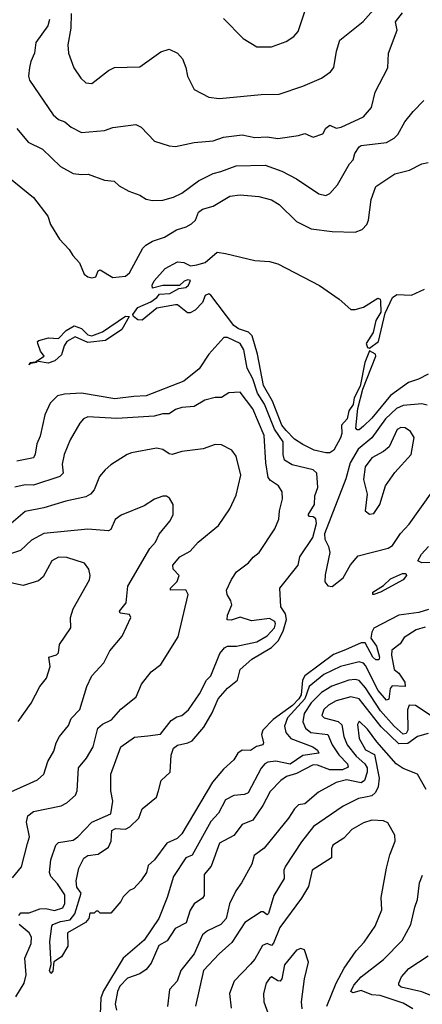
# Model space of a CAD drawing. Extents: x 1552294 to 1694791, y 811929 to 917222.
# Tile 381 of 643: x 1630339 to 1632267, y 902134 to 906845. Entities that reach past the tile are written whole.
import ezdxf

# ---------------------------------------------------------------- set-up
doc = ezdxf.new("R2010")
doc.units = 0

msp = doc.modelspace()

# ---------------------------------------------------------------- linework, layer by layer
at = {"layer": '0CON10XD'}
for points in [[(1630584.8, 906875), (1630583.4, 906805), (1630569.4, 906725), (1630573.5, 906685), (1630598.9, 906615), (1630632, 906565), (1630655, 906542), (1630685, 906540), (1630765, 906602.5), (1630793.8, 906616.2), (1630915, 906620), (1631015, 906690.8), (1631055, 906704.2), (1631094.3, 906684.3), (1631118.3, 906658.3), (1631135.5, 906615.5), (1631142.5, 906575), (1631175, 906510.8), (1631245, 906474.4), (1631295, 906467.8), (1631329.1, 906470.9), (1631495, 906486.9), (1631582.1, 906487.9), (1631695, 906526.9), (1631785, 906565.6), (1631827.5, 906595), (1631843.6, 906616.4), (1631856.4, 906695), (1631872.8, 906747.2), (1631983.9, 906836.1), (1632045.4, 906905)], [(1630481.1, 906845), (1630473.3, 906815), (1630416.4, 906735), (1630410.3, 906685), (1630392.1, 906645), (1630386.7, 906616.7), (1630381.1, 906575), (1630385.5, 906555), (1630499.5, 906389.5), (1630525, 906367.8), (1630555, 906355.6), (1630585, 906330.6), (1630635, 906304.4), (1630745, 906314.3), (1630785, 906328.6), (1630895, 906342.9), (1630920.3, 906330.3), (1630985, 906263.3), (1631055, 906240.8), (1631085, 906237.5), (1631175, 906257.3), (1631265, 906264.5), (1631315, 906282.5), (1631405, 906294.7), (1631465, 906280.7), (1631525, 906284.6), (1631575, 906277.1), (1631675, 906290), (1631705, 906300.5), (1631745, 906282.2), (1631790.9, 906299.1), (1631804.8, 906325.2), (1631825, 906339.6), (1631855, 906325.4), (1631879.2, 906330.8), (1631985, 906380), (1632024.6, 906425), (1632041.7, 906498.3), (1632101.9, 906615), (1632105.5, 906685), (1632147.1, 906795), (1632138.1, 906835), (1632172.6, 906877.4)], [(1631315, 906850.8), (1631410, 906755), (1631474.4, 906714.4), (1631545, 906714.4), (1631615, 906740.8), (1631651.2, 906765), (1631672.1, 906787.9), (1631705, 906883.3)], [(1630325.5, 906325), (1630379.2, 906259.2), (1630448.6, 906225), (1630535, 906142.2), (1630595, 906109.1), (1630635, 906103.5), (1630666.4, 906106.4), (1630745, 906077.5), (1630791.9, 906071.9), (1630815, 906049.2), (1630862, 906025), (1630915, 906005.6), (1630945, 905986.4), (1630975, 905979.5), (1631025, 905981.1), (1631075, 905995.6), (1631115.8, 906015), (1631195.7, 906074.3), (1631265, 906109.1), (1631302, 906118), (1631375.3, 906145.3), (1631515, 906149.3), (1631595, 906119.6), (1631665, 906082.7), (1631771.1, 906011.1), (1631805, 906004.4), (1631825, 906012.5), (1631860.5, 906055), (1631917.9, 906155), (1631935.4, 906175), (1631944.8, 906205.2), (1631965, 906236.5), (1631975, 906242.3), (1632095, 906257.9), (1632131.9, 906278.1), (1632149.4, 906295), (1632183.9, 906356.1), (1632222.9, 906405), (1632275, 906458.6)], [(1630285, 906091.4), (1630404.5, 905994.5), (1630473.8, 905905), (1630487.1, 905865), (1630529.4, 905795), (1630575.4, 905745.4), (1630593, 905717), (1630625, 905681.2), (1630647.3, 905627.3), (1630665, 905613.8), (1630685, 905610), (1630703.8, 905615), (1630715, 905644), (1630725, 905647.9), (1630785, 905611.4), (1630845, 905617.5), (1630865, 905633.8), (1630929, 905751), (1630943.9, 905766.1), (1630975.5, 905784.5), (1631032.2, 905805), (1631090.4, 905839.6), (1631136.4, 905853.6), (1631161.5, 905868.5), (1631180.6, 905885), (1631195, 905924.3), (1631215, 905938.5), (1631265, 905953.3), (1631345, 906000), (1631395, 906007.3), (1631485, 905999.5), (1631545, 905983.3), (1631581.3, 905961.3), (1631665, 905879.1), (1631734.8, 905844.8), (1631835, 905830.7), (1631945, 905828.9), (1631979.5, 905840.5), (1632001.4, 905865), (1632010, 905885), (1632023.1, 905985), (1632045, 906046.2), (1632135, 906106.9), (1632205.4, 906124.6), (1632265, 906154.4), (1632295, 906161.4)], [(1632295, 905149.2), (1632249.2, 905125), (1632201.1, 905108.9), (1632115, 905047.2), (1632025, 904938.7), (1631985, 904900), (1631965, 904883.1), (1631955, 904882.5), (1631949.7, 904889.7), (1631957.8, 904985), (1631982.3, 905077.7), (1632044.4, 905235), (1632042.9, 905245), (1632015, 905260), (1631992.3, 905205), (1631969.2, 905090.8), (1631940.8, 905035), (1631935.7, 905004.3), (1631915, 904973.3), (1631906.9, 904935), (1631880.9, 904905), (1631881.2, 904865), (1631875, 904844.2), (1631843.5, 904785), (1631825, 904772.3), (1631805, 904771.8), (1631750, 904785), (1631695, 904811.5), (1631655, 904838.5), (1631615, 904878.6), (1631595, 904905.4), (1631549.3, 905019.3), (1631506.2, 905093.8), (1631477.9, 905245), (1631452.1, 905332.1), (1631435, 905350.3), (1631387.1, 905365), (1631365, 905382), (1631255, 905527.5), (1631245, 905532.5), (1631227.5, 905525), (1631215, 905492.5), (1631180, 905455), (1631155, 905442.5), (1631143, 905443), (1631095, 905480), (1631085, 905480), (1630996, 905465), (1630925, 905406.7), (1630905, 905408.8), (1630883.8, 905425), (1630881.4, 905435), (1630905, 905467.5), (1630966.9, 905495), (1630996.2, 905515), (1631008.3, 905531.7), (1631058.8, 905535), (1631101.2, 905558.8), (1631135, 905563.1), (1631147.1, 905575), (1631157.5, 905597.5), (1631145, 905600), (1631126.4, 905593.6), (1631105, 905572.5), (1631025, 905572.5), (1630975, 905560), (1630973.3, 905575), (1630983.3, 905595), (1631035, 905653.8), (1631095, 905686.7), (1631125, 905682.9), (1631157.5, 905667.5), (1631187.4, 905672.6), (1631227.3, 905682.7), (1631285, 905732), (1631325, 905726.7), (1631465, 905693.3), (1631535, 905687.5), (1631575, 905677.5), (1631775, 905572.5), (1631868.3, 905508.3), (1631925, 905458.8), (1631945, 905458), (1631985, 905470), (1632055, 905512.5), (1632065, 905507.5), (1632067.7, 905497.7), (1632068.6, 905445), (1632044.4, 905405), (1632032.3, 905347.7), (1631998.2, 905295), (1632005, 905275.8), (1632015, 905273.3), (1632057.6, 905305), (1632089.7, 905440.3), (1632124.4, 905515.6), (1632145, 905529.2), (1632215, 905526.7), (1632278, 905555)], [(1630385, 905194), (1630388.8, 905205), (1630415, 905207.5), (1630419.6, 905210.6), (1630455.6, 905235), (1630439.2, 905259.2), (1630426.7, 905295), (1630424.4, 905305), (1630430, 905310), (1630477.6, 905322.4), (1630525, 905318.8), (1630562, 905358), (1630600, 905380), (1630635, 905367.3), (1630665, 905336.5), (1630685, 905331.5), (1630735, 905350.7), (1630845, 905425.6), (1630864, 905425), (1630828.1, 905361.9), (1630749.5, 905310.5), (1630665, 905300.5), (1630605, 905327.1), (1630565, 905304.4), (1630552.7, 905285), (1630539.1, 905240.9), (1630506.9, 905213.1), (1630475, 905201.6), (1630419.6, 905210.6), (1630420, 905205), (1630390, 905200), (1630385, 905194)], [(1632296.9, 904023.1), (1632251.3, 904008.7), (1632155, 903995.2), (1632035, 903934.2), (1632024.9, 903915.1), (1632020, 903885), (1632047.8, 903847.8), (1632062.7, 903795), (1632058.5, 903781.5), (1632045, 903782.5), (1632031, 903795), (1631993.8, 903863.8), (1631975, 903862.7), (1631899.9, 903830.1), (1631842.6, 903807.4), (1631705, 903705.7), (1631694.2, 903685), (1631687.8, 903615), (1631676.7, 903595), (1631645, 903563.3), (1631552.8, 903497.2), (1631503.5, 903445), (1631496.8, 903425), (1631506.9, 903385), (1631504.2, 903375), (1631472.9, 903367.1), (1631445, 903348.2), (1631405, 903349.7), (1631384.4, 903335.6), (1631365, 903303.5), (1631315, 903259.2), (1631263.2, 903196.8), (1631115, 902950), (1631093.2, 902926.8), (1631044, 902905), (1630984, 902825), (1630955, 902797.5), (1630946, 902765), (1630920, 902725), (1630885, 902687.5), (1630865, 902677.5), (1630835, 902647.5), (1630823.3, 902625), (1630775, 902570), (1630725, 902570), (1630715, 902580), (1630705, 902580), (1630695, 902570), (1630675, 902570), (1630670, 902545), (1630654.4, 902525.6), (1630567.5, 902475), (1630568.8, 902411.2), (1630539.7, 902360.3), (1630503, 902337), (1630497.4, 902292.6), (1630488.7, 902281.3), (1630482.1, 902295), (1630489.2, 902325), (1630483.7, 902435), (1630492.9, 902507.1), (1630497.8, 902515), (1630535, 902529.2), (1630581.3, 902538.7), (1630602.9, 902567.1), (1630633.2, 902665), (1630612, 902695), (1630609.5, 902725), (1630621.9, 902785), (1630646.3, 902833.7), (1630665, 902846), (1630715, 902852), (1630765, 902885.6), (1630776.7, 902915), (1630779.7, 902965), (1630798, 902975), (1630845, 902972.2), (1630867.1, 902982.9), (1630909.5, 903025), (1630925, 903068.9), (1630995, 903124.6), (1631004.6, 903155), (1631017.3, 903205), (1631059, 903245), (1631063.9, 903326.1), (1631075, 903359.4), (1631095, 903374.3), (1631145, 903384.1), (1631164.9, 903395.1), (1631220.9, 903459.1), (1631261.6, 903528.4), (1631289, 903595), (1631334.3, 903645.7), (1631381.9, 903685), (1631395, 903736.2), (1631450.5, 903785), (1631545, 903840.4), (1631576.9, 903873.1), (1631600.1, 903919.9), (1631617.2, 903975), (1631612.4, 904002.4), (1631589.2, 904035), (1631585.7, 904125), (1631672.5, 904235), (1631680, 904275), (1631742.5, 904367.5), (1631760.5, 904435), (1631756.8, 904456.8), (1631744.2, 904465.8), (1631727, 904467), (1631720, 904475), (1631750.3, 904525), (1631752.9, 904567.1), (1631766.2, 904606.2), (1631762.2, 904675), (1631745, 904691.5), (1631644.3, 904715), (1631607.8, 904737.8), (1631600.4, 904765), (1631600.3, 904825), (1631559.6, 904885), (1631511.6, 905005), (1631477.5, 905057.5), (1631455, 905126.9), (1631428.1, 905178.1), (1631412.2, 905265), (1631395, 905295.6), (1631335, 905324.6), (1631316.2, 905323.8), (1631245, 905244.3), (1631198.2, 905175), (1631125, 905116.1), (1630945.2, 905044.8), (1630885, 905042.3), (1630795, 905030.7), (1630635, 905057.7), (1630553.8, 905053.8), (1630520, 905045), (1630485, 905009.6), (1630460, 904955), (1630437.6, 904852.4), (1630420.4, 904815), (1630413.8, 904766.2), (1630405, 904748.6), (1630325, 904731.9)], [(1630335, 902558.9), (1630345, 902570.7), (1630385, 902571.8), (1630435, 902590.9), (1630465, 902591.5), (1630505, 902582), (1630546.2, 902595), (1630555.3, 902615.3), (1630555, 902657.5), (1630520.6, 902710.6), (1630487.8, 902745), (1630481.8, 902765), (1630487.9, 902825), (1630511.8, 902895), (1630525, 902907.8), (1630595, 902919.5), (1630617.8, 902935), (1630684.3, 903005.7), (1630775.5, 903044.5), (1630784.4, 903105), (1630775.8, 903155.8), (1630775.7, 903235), (1630823.6, 903366.4), (1630888.5, 903411.5), (1630952.4, 903417.6), (1631013.2, 903426.8), (1631065, 903491.2), (1631090.9, 903509.1), (1631116.2, 903515), (1631147, 903543), (1631200.2, 903619.8), (1631234.5, 903685), (1631255, 903706), (1631298.3, 903811.7), (1631320.6, 903839.4), (1631335, 903848.1), (1631377.9, 903847.9), (1631475, 903868.5), (1631525, 903896.4), (1631559, 903935), (1631564.8, 903955), (1631560.4, 903965), (1631535, 903979), (1631448.8, 903968.8), (1631395, 903986.7), (1631352.5, 903972.5), (1631333.1, 903973.1), (1631333.5, 903995), (1631355.4, 904045.4), (1631350.9, 904065), (1631332.5, 904095), (1631329.6, 904115), (1631353.4, 904166.6), (1631377.7, 904202.3), (1631435, 904245.6), (1631456.9, 904273.1), (1631486.2, 904295), (1631560.9, 904409.1), (1631580.5, 904455), (1631583.3, 904495), (1631597.4, 904552.6), (1631596, 904586), (1631578.6, 904615), (1631540, 904640), (1631528.8, 904655), (1631517.5, 904725), (1631510.2, 904855), (1631455, 904983.5), (1631395, 905061.9), (1631341.1, 905058.9), (1631305, 905036.7), (1631275, 905037.8), (1631225.3, 905024.7), (1631175.3, 904994.7), (1631115, 904990), (1631085, 904979.6), (1631055, 904959.2), (1631025, 904958.8), (1630982.8, 904947.2), (1630805, 904936.8), (1630665, 904944.5), (1630644.3, 904935), (1630626.5, 904915), (1630580, 904835), (1630551.8, 904765), (1630542.6, 904717.4), (1630546.7, 904675), (1630530.9, 904659.1), (1630405, 904617.2), (1630365, 904619.4), (1630315, 904608.9)], [(1632290.9, 905000.9), (1632265, 905007.1), (1632175, 904998.7), (1632144, 904985), (1632090.7, 904935), (1632026.1, 904843.9), (1631960.1, 904789.9), (1631922.4, 904725), (1631901.5, 904648.5), (1631799.3, 904385), (1631800, 904360), (1631818, 904325), (1631823.8, 904295), (1631801.5, 904188.5), (1631800.4, 904155), (1631815, 904136.8), (1631835, 904133.2)], [(1632015, 904478.8), (1632035, 904482.9), (1632063.3, 904525), (1632091.2, 904615), (1632135, 904678.5), (1632214.6, 904765), (1632227.8, 904845), (1632210.8, 904875), (1632185, 904892.2), (1632165, 904893.5), (1632146.4, 904883.6), (1632108.6, 904801.4), (1632081.8, 904778.2), (1632025, 904748.4), (1631993.3, 904705), (1631985.4, 904645), (1632003.1, 904575), (1631994.2, 904495), (1632015, 904478.8)], [(1630305, 902739.4), (1630348, 902792), (1630377, 902903), (1630385.3, 902935), (1630371.2, 903005), (1630377.5, 903035), (1630405, 903056.2), (1630537.3, 903082.7), (1630565, 903097.5), (1630605.9, 903134.1), (1630614.7, 903155.3), (1630620.3, 903265), (1630659.1, 903310.9), (1630690.9, 903365), (1630713.3, 903455), (1630735, 903474.5), (1630779.2, 903495), (1630824, 903546), (1630896.9, 903605), (1630922, 903665), (1630968.6, 903725), (1631015, 903760), (1631097.9, 903892.1), (1631145.3, 904095), (1631135, 904116.8), (1631061.4, 904115), (1631061.8, 904125), (1631092.7, 904157.3), (1631103.3, 904185), (1631074.2, 904215), (1631072.9, 904235), (1631106, 904274), (1631155, 904302.7), (1631193.5, 904345), (1631291.4, 904425), (1631346.2, 904503.8), (1631375, 904569.2), (1631398.5, 904665), (1631375, 904756.2), (1631355, 904785.7), (1631305, 904810), (1631275, 904812.9), (1631218.3, 904791.7), (1631115, 904778.5), (1631070, 904765), (1631055, 904767.8), (1631025, 904788.2), (1630995, 904794.5), (1630875, 904772.5), (1630853.8, 904765), (1630775, 904714.4), (1630748.8, 904691.2), (1630721.5, 904658.5), (1630695.3, 904594.7), (1630678.1, 904575), (1630655, 904562.2), (1630559.3, 904540.7), (1630455, 904509.3), (1630365, 904492.3), (1630297.8, 904435)], [(1631835, 904133.2), (1631887.6, 904175), (1631924, 904236), (1631960.5, 904279.5), (1632104.1, 904315.9), (1632125, 904329.6), (1632162.8, 904387.2), (1632205, 904431.4), (1632313.8, 904586.2)], [(1630235, 903123.8), (1630388.9, 903191.1), (1630425, 903207.8), (1630455.3, 903234.7), (1630474, 903296), (1630503.1, 903345), (1630513.1, 903385), (1630529.4, 903415), (1630572.1, 903467.9), (1630585, 903500.8), (1630627.5, 903545), (1630660, 903655), (1630684.2, 903705.8), (1630741.8, 903768.2), (1630770.8, 903825), (1630830.4, 903895), (1630870.6, 903985), (1630865, 903999.4), (1630820, 904005), (1630816.9, 904015), (1630848.9, 904055), (1630856.4, 904135), (1630962.5, 904315), (1630990, 904345), (1631007.3, 904382.7), (1631058.6, 904445), (1631074.2, 904475), (1631074, 904525), (1631056, 904555), (1631042.5, 904565), (1631025, 904565.8), (1630985, 904550.8), (1630935, 904519.2), (1630825, 904474.7), (1630796.7, 904453.3), (1630775, 904406), (1630765, 904399.4), (1630665, 904407.9), (1630455, 904385.9), (1630395.6, 904355), (1630343.5, 904305), (1630295, 904289)], [(1632391.7, 904248.3), (1632265, 904246.2), (1632245.6, 904255), (1632262.9, 904287.1), (1632297.5, 904325)], [(1630332.3, 903487.7), (1630394.4, 903575), (1630435.4, 903654.6), (1630466.7, 903695), (1630485, 903750), (1630478.8, 903795), (1630514.6, 903805.4), (1630525.3, 903814.7), (1630529.1, 903855), (1630584.3, 903935), (1630582, 903985), (1630595, 904026.7), (1630672.9, 904165), (1630676.7, 904185), (1630670.6, 904215), (1630649.2, 904245), (1630565, 904271.1), (1630525, 904273.9), (1630492.2, 904255), (1630450.8, 904179.2), (1630429.8, 904160.2), (1630355, 904137.5), (1630275, 904155.3)], [(1632035, 904094.4), (1632030, 904095), (1632030, 904105), (1632081.7, 904138.3), (1632115, 904170), (1632172, 904195), (1632188.6, 904195), (1632190.9, 904185), (1632175, 904164.3), (1632066.7, 904105), (1632035, 904094.4)], [(1632281.2, 903938.8), (1632237.8, 903925), (1632181, 903889), (1632160.8, 903859.2), (1632122, 903828), (1632120, 903805), (1632132.6, 903735), (1632155, 903717.9), (1632184.2, 903675), (1632185.8, 903655), (1632122.2, 903657.8), (1632112.6, 903645), (1632106.2, 903593.8), (1632095, 903588.5), (1632055.9, 903635), (1631995, 903755.3), (1631985, 903766.2), (1631965, 903772.8), (1631875, 903750.6), (1631795, 903711.7), (1631725, 903654.3), (1631704.5, 903595.5), (1631621.7, 903505), (1631607.7, 903465), (1631613.5, 903435), (1631637.7, 903405), (1631742.7, 903365), (1631765, 903349.6), (1631771.4, 903335), (1631695.5, 903324.5), (1631635, 903282), (1631565, 903297.5), (1631527.6, 903292.4), (1631512.9, 903285), (1631496.3, 903263.7), (1631433.9, 903146.1), (1631415, 903137.2), (1631365, 903133.2), (1631325, 903112.4), (1631291.7, 903048.3), (1631255, 903007.8), (1631165, 902846.7), (1631135, 902834), (1631075.7, 902745), (1631044.8, 902645), (1631005, 902544.7), (1630935, 902440.6), (1630835, 902354.4), (1630741, 902199), (1630728, 902165), (1630723.8, 902086.2)], [(1632305, 903517.6), (1632235, 903563.4), (1632204.5, 903565), (1632196.7, 903543.3), (1632198.6, 903445), (1632190.2, 903429.8), (1632175, 903426.6), (1632132, 903465), (1632067.2, 903537.2), (1631995, 903647.7), (1631965, 903682.5), (1631945, 903688.4), (1631915.2, 903684.8), (1631834.1, 903655.9), (1631784.9, 903625.1), (1631735, 903576.9), (1631701, 903525), (1631694.8, 903484.8), (1631708.6, 903455), (1631734, 903434), (1631815, 903424.6), (1631834.8, 903375), (1631867.8, 903327.8), (1631909.2, 903285), (1631912, 903268), (1631884.6, 903255.4), (1631825, 903255.9), (1631765, 903277.3), (1631745, 903278.8), (1631665, 903237.6), (1631616.5, 903223.5), (1631589.1, 903205), (1631538.7, 903151.3), (1631504.2, 903085), (1631455, 903015.5), (1631405, 902994.5), (1631365, 902940.9), (1631295.6, 902905), (1631255.8, 902794.2), (1631223.3, 902755), (1631223.1, 902655), (1631215, 902641.5), (1631174.3, 902615), (1631155.5, 902584.5), (1631137.1, 902522.9), (1631082.9, 902497.1), (1631045, 902437.5), (1631005.8, 902415), (1630969, 902331), (1630945, 902300.6), (1630915, 902279.3), (1630855, 902259.3), (1630819.1, 902220.9), (1630807.1, 902195), (1630795.5, 902135), (1630802.7, 902105)], [(1632295, 903428.8), (1632245, 903414.4), (1632198.6, 903381.4), (1632155, 903379.5), (1632070.7, 903460.7), (1631965, 903595.2), (1631925, 903604.5), (1631854.9, 903585.1), (1631817.5, 903565), (1631795.3, 903545), (1631785.5, 903515), (1631797.5, 903505), (1631865, 903486.7), (1631881.4, 903471.4), (1631891, 903415), (1631907.5, 903375), (1631951.3, 903321.3), (1631992.5, 903285), (1632003.8, 903265), (1632003.8, 903245), (1631989.8, 903205), (1631975, 903193.8), (1631905, 903208.3), (1631855.5, 903195), (1631770.7, 903149.3), (1631705, 903093.6), (1631675, 903087.5), (1631655, 903069.4), (1631626.9, 903025), (1631509.1, 902880.9), (1631462.5, 902845), (1631451.2, 902805), (1631401.5, 902715), (1631373.4, 902676.6), (1631344.5, 902615), (1631328.2, 902545), (1631302.9, 902515), (1631238.2, 902485), (1631215, 902466.2), (1631174.2, 902375), (1631110.3, 902295), (1631093.3, 902245), (1631056.1, 902205), (1631047.4, 902122.6)], [(1632285, 903162), (1632243.5, 903235), (1632175, 903262.8), (1632142.7, 903285), (1632049.2, 903389.2), (1632005, 903450.6), (1631965, 903489.2), (1631956.7, 903473.3), (1631964.4, 903405), (1631995, 903352.1), (1632038.9, 903328.9), (1632061.3, 903215), (1632055.7, 903174.3), (1632043.2, 903146.8), (1632025, 903130.5), (1631995.2, 903124.8), (1631961.4, 903118.6), (1631888.8, 903081.2), (1631746.7, 902985), (1631688.8, 902911.2), (1631611.5, 902795), (1631604.4, 902775), (1631605.4, 902735), (1631555.7, 902655), (1631531.2, 902568.8), (1631525, 902561.5), (1631505, 902576.9), (1631495, 902576.9), (1631417.5, 902525), (1631355, 902429.6), (1631294.8, 902375.2), (1631220, 902295), (1631181.6, 902125)], [(1631809.4, 902125), (1631854.4, 902235), (1631892.8, 902307.2), (1631950, 902390), (1631988.4, 902431.6), (1632041.9, 902508.1), (1632073.1, 902585), (1632070, 902645), (1632096.5, 902785), (1632111.7, 902848.3), (1632137.5, 902915), (1632135, 902942.5), (1632102.7, 903002.7), (1632082.1, 903012.1), (1632025, 903015.4), (1631985, 903002.1), (1631929.4, 902970.6), (1631892.1, 902927.9), (1631839.2, 902895), (1631832.1, 902877.9), (1631832.5, 902835), (1631739.5, 902775), (1631722, 902698), (1631688.6, 902641.4), (1631585, 902500.8), (1631555, 902426.2), (1631545, 902414.6), (1631525, 902424.6), (1631501.8, 902415), (1631465, 902349.4), (1631445, 902325.5), (1631365.9, 902244.1), (1631343.6, 902185), (1631351.5, 902115)], [(1632222.6, 902112.6), (1632175, 902140), (1632065, 902176.6), (1632025, 902178.9), (1631975, 902199.6), (1631935, 902189.2), (1631925.6, 902195), (1631938.9, 902225), (1631975, 902265.3), (1632081.2, 902348.8), (1632171.4, 902438.6), (1632212.1, 902515), (1632230.7, 902599.3), (1632244.6, 902635.4), (1632253.2, 902715), (1632268.9, 902751.1)], [(1630320.8, 902169.2), (1630360.6, 902235), (1630370.6, 902275), (1630362.9, 902355), (1630394.4, 902425), (1630395.6, 902455), (1630384.4, 902475), (1630337.2, 902515)], [(1631691.7, 902111.7), (1631688.2, 902145), (1631703.1, 902255), (1631722.5, 902335), (1631702.5, 902395), (1631685, 902400.8), (1631665, 902392.5), (1631607.3, 902322.7), (1631595, 902256.2), (1631587.1, 902245), (1631575, 902245.4), (1631545, 902265.8), (1631535, 902256.9), (1631519.6, 902235), (1631506.5, 902185), (1631508.8, 902145), (1631545.3, 902045.3)], [(1632363.5, 902153.5), (1632265, 902193.2), (1632165.8, 902215), (1632154.3, 902225), (1632154.4, 902235), (1632167.8, 902265), (1632203.5, 902305), (1632294.6, 902365)]]:
    msp.add_lwpolyline(points, dxfattribs=at)

doc.saveas('drawing.dxf')
